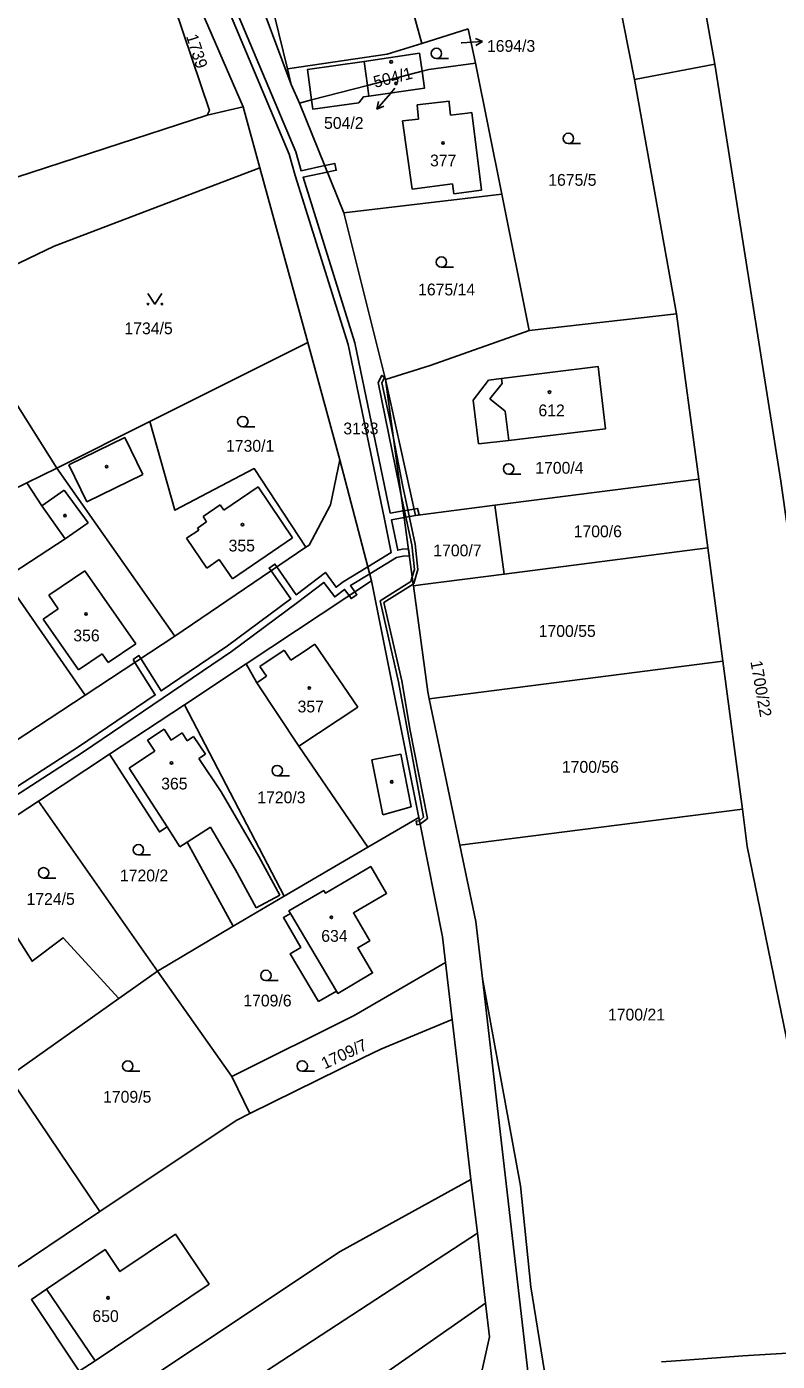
# Model space of a CAD drawing. Extents: x -776734 to -748832, y -1118122 to -976986.
# Drawn here: x -753041.9 to -752933.8, y -1116019.1 to -1115826.7 of the extents above; entities that cross this region are included whole.
import ezdxf

# ---------------------------------------------------------------- set-up
doc = ezdxf.new("R2010")
doc.units = 0
for name, color, linetype in [('KM_Hranice parcel', 7, 'Continuous'), ('KM_Parcelní čísla', 7, 'Continuous'), ('KM_Pop  PČ popisy', 7, 'Continuous'), ('KM_Vnitřní kresba', 7, 'Continuous'), ('KM_Věcná břemena k části', 7, 'Continuous'), ('KM_Značky budov', 7, 'Continuous'), ('KM_Značky kultur', 7, 'Continuous')]:
    doc.layers.add(name, color=color, linetype=linetype)

msp = doc.modelspace()

# ---------------------------------------------------------------- linework, layer by layer
at = {"layer": 'KM_Hranice parcel'}
for p, q in [((-752942.79, -1115832.06), (-752949.44, -1115794.68)), ((-753010.77, -1115838.23), (-753024.18, -1115807.19)), ((-753009.66, -1115810.88), (-753004.38, -1115832.77)), ((-752954.37, -1115834.3), (-752957.52, -1115818.39)), ((-752986.17, -1115824.91), (-752985.03, -1115829.09)), ((-752985.03, -1115829.09), (-752978.34, -1115826.98)), ((-752978.34, -1115826.98), (-752977.27, -1115831.91)), ((-753004.38, -1115832.77), (-753003.84, -1115835.03)), ((-752973.5, -1115850.81), (-752977.27, -1115831.91)), ((-752954.37, -1115834.3), (-752942.79, -1115832.06)), ((-753003.84, -1115835.03), (-753002.66, -1115837.69)), ((-752948.35, -1115868.05), (-752954.37, -1115834.3)), ((-753015.93, -1115839.43), (-753010.77, -1115838.23)), ((-753008.35, -1115847.01), (-753010.77, -1115838.23)), ((-753000.91, -1115837.24), (-753002.66, -1115837.69)), ((-753002.66, -1115837.69), (-752996.27, -1115853.49)), ((-753008.35, -1115847.01), (-753001.42, -1115872.22)), ((-752996.27, -1115853.49), (-752973.5, -1115850.81)), ((-752973.5, -1115850.81), (-752969.57, -1115870.47)), ((-752996.27, -1115853.49), (-752990.26, -1115877.52)), ((-752969.57, -1115870.47), (-752948.35, -1115868.05)), ((-752945.14, -1115891.89), (-752948.35, -1115868.05)), ((-753001.42, -1115872.22), (-753024.19, -1115883.6)), ((-752996.85, -1115889.11), (-753001.42, -1115872.22)), ((-752990.26, -1115877.52), (-752985.92, -1115897.13)), ((-753024.19, -1115883.6), (-753037.6, -1115890.31)), ((-753037.6, -1115890.31), (-753041.92, -1115892.42)), ((-753037.6, -1115890.31), (-753020.62, -1115914.55)), ((-752992.26, -1115906.55), (-752996.85, -1115889.11)), ((-752974.51, -1115895.66), (-752945.14, -1115891.89)), ((-752943.81, -1115901.79), (-752945.14, -1115891.89)), ((-752985.92, -1115897.13), (-752974.51, -1115895.66)), ((-752974.51, -1115895.66), (-752973.17, -1115905.59)), ((-753020.62, -1115914.55), (-753001.73, -1115901.73)), ((-752943.81, -1115901.79), (-752973.17, -1115905.59)), ((-752943.81, -1115901.79), (-752941.66, -1115918.14)), ((-752992.26, -1115906.55), (-753010.35, -1115918.55)), ((-752985.43, -1115940.68), (-752992.26, -1115906.55)), ((-753033.5, -1115923.04), (-753020.62, -1115914.55)), ((-753010.35, -1115918.55), (-753019.22, -1115924.42)), ((-752983.96, -1115923.57), (-752941.66, -1115918.14)), ((-752941.66, -1115918.14), (-752938.85, -1115939.47)), ((-753045.55, -1115930.99), (-753033.5, -1115923.04)), ((-752979.54, -1115944.69), (-752983.96, -1115923.57)), ((-753019.22, -1115924.42), (-753030.01, -1115931.54)), ((-753004.83, -1115952.01), (-753019.22, -1115924.42)), ((-753030.01, -1115931.54), (-753040.26, -1115938.31)), ((-753040.26, -1115938.31), (-753051.26, -1115945.53)), ((-753040.26, -1115938.31), (-753023.08, -1115962.82)), ((-752992.79, -1115944.98), (-752985.43, -1115940.68)), ((-752938.85, -1115939.47), (-752979.54, -1115944.69)), ((-752938.14, -1115944.88), (-752938.85, -1115939.47)), ((-753019.86, -1115944.92), (-753018.83, -1115944.26)), ((-753018.83, -1115944.26), (-753012.2, -1115956.37)), ((-753004.83, -1115952.01), (-752992.79, -1115944.98)), ((-752923.32, -1116017.46), (-752938.14, -1115944.88)), ((-753012.2, -1115956.37), (-753004.83, -1115952.01)), ((-753023.08, -1115962.82), (-753012.2, -1115956.37)), ((-752980.65, -1115969.79), (-752981.62, -1115961.57)), ((-753028.67, -1115966.79), (-753023.08, -1115962.82)), ((-753012.41, -1115978.04), (-753023.08, -1115962.82)), ((-752968.54, -1116030.87), (-752976.29, -1115963.89)), ((-753044.53, -1115978.04), (-753028.67, -1115966.79)), ((-753031.39, -1115997.48), (-753044.53, -1115978.04)), ((-753009.79, -1115983.36), (-753012.41, -1115978.04)), ((-752977.94, -1115992.86), (-752977.02, -1116000.6)), ((-753031.39, -1115997.48), (-753047.38, -1116008.2)), ((-752977.02, -1116000.6), (-752975.83, -1116010.71))]:
    msp.add_line(p, q, dxfattribs=at)
for points in [[(-753003.84, -1115835.03), (-753014.91, -1115805.37), (-753017.99, -1115795.47), (-753020.23, -1115787.85), (-753021.24, -1115783.42)], [(-753015.93, -1115839.43), (-753015.61, -1115838.78), (-753025.75, -1115808.67), (-753026.37, -1115808.38)], [(-753004.38, -1115832.77), (-752990, -1115830.65), (-752985.03, -1115829.09)], [(-752984.98, -1115833.1), (-752985.36, -1115830.51), (-752993.34, -1115831.7), (-753001.51, -1115832.87), (-753000.91, -1115837.24)], [(-752984.98, -1115833.1), (-752984.62, -1115835.53), (-752992.66, -1115836.7), (-752993.44, -1115836.79), (-752994.1, -1115837.67), (-753000.73, -1115838.56), (-753000.91, -1115837.24)], [(-753000.91, -1115837.24), (-752992.87, -1115835.15), (-752984.98, -1115833.1)], [(-752977.27, -1115831.91), (-752984.01, -1115832.85), (-752984.98, -1115833.1)], [(-752910.9, -1116013.69), (-752918.46, -1115977.99), (-752927.69, -1115931.82), (-752933.29, -1115892.2), (-752942.79, -1115832.06)], [(-753106.15, -1115876.19), (-753061.76, -1115854.55), (-753061.59, -1115854.94), (-753060.04, -1115854.25), (-753060.21, -1115853.86), (-753015.93, -1115839.43)], [(-753101.07, -1115888.95), (-753076.21, -1115876.67), (-753037.99, -1115858.31), (-753008.35, -1115847.01)], [(-753037.6, -1115890.31), (-753050.08, -1115870.52), (-753098.87, -1115893.36)], [(-752990.26, -1115877.52), (-752983.82, -1115875.5), (-752969.57, -1115870.47)], [(-752976.86, -1115886.83), (-752977.64, -1115880.51), (-752975.41, -1115877.63), (-752973.55, -1115877.41), (-752959.64, -1115875.65), (-752958.56, -1115884.63), (-752972.49, -1115886.35), (-752976.86, -1115886.83)], [(-752990.26, -1115877.52), (-752989.12, -1115885.99), (-752988, -1115894.25), (-752986.41, -1115906.01)], [(-753001.73, -1115901.73), (-753009.17, -1115890.39), (-753020.59, -1115896.39), (-753024.19, -1115883.6)], [(-752996.85, -1115889.11), (-752998.16, -1115895.59), (-753001.27, -1115901.42), (-753001.73, -1115901.73)], [(-753041.92, -1115892.42), (-753064.31, -1115903.41), (-753062.83, -1115905.88)], [(-753041.92, -1115892.42), (-753039.75, -1115895.76), (-753036.39, -1115900.5), (-753045.16, -1115906.22), (-753033.5, -1115923.04)], [(-752986.41, -1115906.01), (-752986.28, -1115907.02), (-752986.24, -1115907.29)], [(-752973.17, -1115905.59), (-752984.88, -1115907.11), (-752986.24, -1115907.29)], [(-752983.96, -1115923.57), (-752984.17, -1115922.58), (-752986.24, -1115907.29)], [(-753010.35, -1115918.55), (-753008.81, -1115921.25), (-753002.75, -1115930.39), (-752992.79, -1115944.98)], [(-753030.01, -1115931.54), (-753022.82, -1115942.75), (-753021.72, -1115942.04), (-753019.86, -1115944.92)], [(-752981.62, -1115961.57), (-752982.06, -1115957.87), (-752985.24, -1115941.63), (-752985.34, -1115941.14), (-752985.43, -1115940.68)], [(-752976.29, -1115963.89), (-752977.24, -1115955.68), (-752979.54, -1115944.69)], [(-753028.67, -1115966.79), (-753036.7, -1115958.02), (-753041.16, -1115961.4), (-753051.26, -1115945.53)], [(-752999.89, -1115967.23), (-753003.98, -1115960.33), (-753002.43, -1115959.42), (-753004.97, -1115955.12), (-753003.94, -1115954.51), (-753004.16, -1115954.14), (-752999.15, -1115951.21), (-752998.91, -1115951.58), (-752992.39, -1115947.76), (-752990.11, -1115951.63), (-752994.87, -1115954.44), (-752992.53, -1115958.45), (-752994.25, -1115959.47), (-752992.11, -1115963.09), (-752997.11, -1115966.04), (-752997.31, -1115965.7), (-752999.89, -1115967.23)], [(-753012.41, -1115978.04), (-752994.77, -1115969.25), (-752981.62, -1115961.57)], [(-752967.11, -1116022.05), (-752969.32, -1116008.35), (-752970.82, -1115993.79), (-752976.29, -1115963.89)], [(-752980.65, -1115969.79), (-752990.94, -1115974.06), (-752993.5, -1115975.32), (-753009.79, -1115983.36)], [(-752977.94, -1115992.86), (-752978.92, -1115984.49), (-752980.65, -1115969.79)], [(-753009.79, -1115983.36), (-753011.77, -1115984.34), (-753031.39, -1115997.48)], [(-753087.59, -1116061.01), (-753058.76, -1116044.53), (-752996.79, -1116003.27), (-752977.94, -1115992.86)], [(-752977.02, -1116000.6), (-753023.29, -1116030.84), (-753062.99, -1116055.39), (-753084.59, -1116066.56)], [(-753015.66, -1116007.96), (-753020.51, -1116000.76), (-753028.51, -1116006.15), (-753030.65, -1116002.97), (-753039.08, -1116008.66), (-753041.27, -1116010.18), (-753034.37, -1116020.48), (-753032.1, -1116019.02), (-753015.66, -1116007.96)], [(-752975.83, -1116010.71), (-752992.9, -1116022.61), (-752994.45, -1116023.58)], [(-752975.83, -1116010.71), (-752975.26, -1116015.57), (-752981.94, -1116045.65)], [(-752950.51, -1116019.14), (-752947.06, -1116018.92), (-752938.79, -1116018.27), (-752931.58, -1116017.87), (-752923.32, -1116017.46)]]:
    msp.add_lwpolyline(points, dxfattribs=at)
at = {"layer": 'KM_Pop  PČ popisy'}
for p, q in [((-752979.37, -1115829), (-752979.27, -1115828.99)), ((-752979.27, -1115828.99), (-752976.273, -1115828.833)), ((-752976.273, -1115828.833), (-752977.299, -1115828.385)), ((-752976.273, -1115828.833), (-752977.247, -1115829.385)), ((-752989.55, -1115836.29), (-752991.519, -1115838.555)), ((-752988.89, -1115835.52), (-752989.55, -1115836.29)), ((-752991.519, -1115838.555), (-752991.24, -1115837.471)), ((-752991.519, -1115838.555), (-752990.484, -1115838.128))]:
    msp.add_line(p, q, dxfattribs=at)
at = {"layer": 'KM_Vnitřní kresba'}
for p, q in [((-752992.87, -1115835.15), (-752993.34, -1115831.7)), ((-752992.66, -1115836.7), (-752992.87, -1115835.15)), ((-752981.08, -1115837.4), (-752985.71, -1115837.96)), ((-752985.71, -1115837.96), (-752985.5, -1115839.99)), ((-752981.06, -1115837.63), (-752981.08, -1115837.4)), ((-752981.06, -1115837.63), (-752980.87, -1115839.42)), ((-752985.5, -1115839.99), (-752987.79, -1115840.27)), ((-752987.79, -1115840.27), (-752986.43, -1115850.11)), ((-752980.87, -1115839.42), (-752978.42, -1115839.12)), ((-752977.82, -1115839.04), (-752978.42, -1115839.12)), ((-752976.44, -1115850.24), (-752977.82, -1115839.04)), ((-752986.43, -1115850.11), (-752980.6, -1115849.33)), ((-752980.6, -1115849.33), (-752980.41, -1115850.77)), ((-752980.41, -1115850.77), (-752976.44, -1115850.24)), ((-752973.47, -1115878.11), (-752973.55, -1115877.41)), ((-752975.22, -1115880.33), (-752973.47, -1115878.11)), ((-752973.02, -1115882.09), (-752975.22, -1115880.33)), ((-752972.49, -1115886.35), (-752973.02, -1115882.09)), ((-753035.87, -1115889.82), (-753027.8, -1115885.89)), ((-753027.8, -1115885.89), (-753025.21, -1115891.23)), ((-753033.28, -1115895.15), (-753035.87, -1115889.82)), ((-753025.21, -1115891.23), (-753033.28, -1115895.15)), ((-753036.57, -1115893.5), (-753039.75, -1115895.76)), ((-753033.09, -1115898.18), (-753036.57, -1115893.5)), ((-753013.56, -1115896.37), (-753008.6, -1115893)), ((-753008.6, -1115893), (-753003.66, -1115900.38)), ((-753016.54, -1115897.31), (-753014.06, -1115895.63)), ((-753014.06, -1115895.63), (-753013.56, -1115896.37)), ((-753036.39, -1115900.5), (-753033.09, -1115898.18)), ((-753017.36, -1115898.95), (-753016.04, -1115898.05)), ((-753016.04, -1115898.05), (-753016.54, -1115897.31)), ((-753018.9, -1115900.43), (-753017.16, -1115899.25)), ((-753016.01, -1115904.72), (-753018.9, -1115900.43)), ((-753017.16, -1115899.25), (-753017.36, -1115898.95)), ((-753003.66, -1115900.38), (-753012.29, -1115906.29)), ((-753014.22, -1115903.49), (-753016.01, -1115904.72)), ((-753012.29, -1115906.29), (-753014.22, -1115903.49)), ((-753038.74, -1115908.65), (-753033.57, -1115905.11)), ((-753033.57, -1115905.11), (-753026.23, -1115915.63)), ((-753037.39, -1115910.62), (-753038.74, -1115908.65)), ((-753039.55, -1115912.1), (-753037.39, -1115910.62)), ((-753034.46, -1115919.4), (-753039.55, -1115912.1)), ((-753026.23, -1115915.63), (-753030.22, -1115918.34)), ((-753001.97, -1115916.73), (-753000.42, -1115915.7)), ((-753000.42, -1115915.7), (-752994.25, -1115924.77)), ((-753031.06, -1115917.09), (-753034.46, -1115919.4)), ((-753030.22, -1115918.34), (-753031.06, -1115917.09)), ((-753008.36, -1115918.89), (-753004.85, -1115916.56)), ((-753004.85, -1115916.56), (-753003.89, -1115918)), ((-753003.89, -1115918), (-753001.97, -1115916.73)), ((-753007.41, -1115920.33), (-753008.36, -1115918.89)), ((-753008.81, -1115921.25), (-753007.41, -1115920.33)), ((-752994.25, -1115924.77), (-753002.75, -1115930.39)), ((-753022.15, -1115927.95), (-753024.54, -1115929.53)), ((-753021.11, -1115929.51), (-753022.15, -1115927.95)), ((-753019.57, -1115928.49), (-753021.11, -1115929.51)), ((-753018.83, -1115929.61), (-753019.57, -1115928.49)), ((-753017.9, -1115929), (-753018.83, -1115929.61)), ((-753016.2, -1115931.57), (-753017.9, -1115929)), ((-753024.54, -1115929.53), (-753023.5, -1115931.1)), ((-753023.5, -1115931.1), (-753024.4, -1115931.7)), ((-753024.4, -1115931.7), (-753027.2, -1115933.56)), ((-753017.13, -1115932.19), (-753016.2, -1115931.57)), ((-753013.95, -1115937), (-753017.13, -1115932.19)), ((-752988.05, -1115931.53), (-752992.24, -1115932.37)), ((-752992.24, -1115932.37), (-752990.64, -1115940.3)), ((-752986.54, -1115939.15), (-752988.05, -1115931.53)), ((-753027.2, -1115933.56), (-753021.72, -1115942.04)), ((-753008.52, -1115946.29), (-753013.95, -1115937)), ((-752990.64, -1115940.3), (-752986.54, -1115939.15)), ((-753015.45, -1115942.08), (-753018.83, -1115944.26)), ((-753011.9, -1115948.12), (-753015.45, -1115942.08)), ((-753005.49, -1115951.86), (-753008.52, -1115946.29)), ((-753011.9, -1115948.12), (-753008.87, -1115953.69)), ((-753008.87, -1115953.69), (-753005.49, -1115951.86)), ((-753003.94, -1115954.51), (-752997.31, -1115965.7)), ((-753039.08, -1116008.66), (-753032.1, -1116019.02))]:
    msp.add_line(p, q, dxfattribs=at)
at = {"layer": 'KM_Věcná břemena k části'}
for points in [[(-753052.72, -1115943.49), (-753033.91, -1115931.33), (-753022.28, -1115923.45), (-753012.43, -1115916.75), (-753002.95, -1115909.71), (-752999.12, -1115906.78), (-752997.57, -1115908.88), (-752996.15, -1115907.81), (-752995.49, -1115908.69), (-752994.66, -1115908.14), (-752995.32, -1115907.25), (-752992.52, -1115905.55), (-752988.69, -1115903.21), (-752987.72, -1115903.02), (-752986.82, -1115902.97), (-752986.96, -1115901.97), (-752987.85, -1115902.02), (-752988.49, -1115902.15), (-752989.37, -1115897.76), (-752987.57, -1115897.43), (-752987.7, -1115896.49), (-752989.57, -1115896.79), (-752994.65, -1115872.27), (-753002.14, -1115848.39), (-752998.64, -1115847.64), (-752999.01, -1115846.7), (-753002.42, -1115847.44), (-753003.18, -1115844.72), (-753016.28, -1115813.6)], [(-753017.21, -1115813.97), (-753004.12, -1115845.04), (-753003.27, -1115848.14), (-752995.62, -1115872.51), (-752990.41, -1115897.65), (-752989.44, -1115902.5), (-752992.79, -1115904.54), (-752996.33, -1115906.7), (-752997.37, -1115907.48), (-752998.92, -1115905.36), (-753003.11, -1115908.57), (-753005.9, -1115904.56), (-753006.74, -1115905.13), (-753003.91, -1115909.18), (-753013.02, -1115915.94), (-753022.59, -1115922.44), (-753025.51, -1115917.78), (-753026.36, -1115918.33), (-753023.42, -1115923), (-753034.46, -1115930.49), (-753052.83, -1115942.38)]]:
    msp.add_lwpolyline(points, dxfattribs=at)
for points in [[(-752999.01, -1115846.7), (-752998.64, -1115847.64), (-752997.36, -1115847.36), (-752997.57, -1115846.39)], [(-752991.29, -1115877.95), (-752988.3, -1115892.84), (-752988, -1115894.25), (-752989.12, -1115885.99), (-752989.64, -1115883.29), (-752990.77, -1115878.03), (-752990.38, -1115877.26), (-752990.78, -1115876.94)], [(-752985.58, -1115904.95), (-752985.96, -1115901.28), (-752987.82, -1115892.74), (-752989.12, -1115885.99), (-752988, -1115894.25), (-752986.46, -1115901.36), (-752986.08, -1115904.91), (-752986.41, -1115906.01), (-752986.28, -1115907.02), (-752986.18, -1115906.96)], [(-752987.7, -1115896.49), (-752987.57, -1115897.43), (-752985.92, -1115897.13), (-752985.42, -1115897.07), (-752985.63, -1115896.12), (-752986.12, -1115896.23)], [(-753006.74, -1115905.13), (-753005.9, -1115904.56), (-753006.19, -1115904.15), (-753007.03, -1115904.72)], [(-752987.89, -1115921), (-752990.48, -1115909.69), (-752986.28, -1115907.02), (-752986.41, -1115906.01), (-752986.6, -1115906.64), (-752991.04, -1115909.45), (-752988.39, -1115921.1), (-752984.76, -1115940.64), (-752985.34, -1115941.14), (-752985.24, -1115941.63), (-752984.22, -1115940.84), (-752986.7, -1115928.14)], [(-752994.66, -1115908.14), (-752995.49, -1115908.69), (-752995.21, -1115909.11), (-752994.38, -1115908.56)], [(-753026.62, -1115917.91), (-753026.36, -1115918.33), (-753025.51, -1115917.78), (-753025.78, -1115917.35)], [(-752985.84, -1115941.22), (-752985.76, -1115941.72), (-752985.24, -1115941.63), (-752985.34, -1115941.14)]]:
    msp.add_lwpolyline(points, close=True, dxfattribs=at)
at = {"layer": 'KM_Značky budov'}
for centre in [(-752989.4368, -1115831.7392), (-752988.7368, -1115834.8592), (-752981.9568, -1115843.4292), (-752966.6268, -1115879.3592), (-753030.4368, -1115890.1092), (-753036.4368, -1115897.1492), (-753010.8568, -1115898.4592), (-753033.3868, -1115911.3392), (-753001.2368, -1115922.0192), (-753021.0868, -1115932.8092), (-752989.3568, -1115935.5392), (-752998.0468, -1115955.0692), (-753030.2268, -1116009.9292)]:
    msp.add_circle(centre, 0.175, dxfattribs=at)
at = {"layer": 'KM_Značky kultur'}
for p, q in [((-752982.923, -1115831.28), (-752981.173, -1115831.28)), ((-752963.913, -1115843.53), (-752962.163, -1115843.53)), ((-752982.203, -1115861.36), (-752980.453, -1115861.36)), ((-753010.813, -1115884.35), (-753009.063, -1115884.35)), ((-752972.523, -1115891.18), (-752970.773, -1115891.18)), ((-753005.843, -1115934.67), (-753004.093, -1115934.67)), ((-753025.853, -1115946.08), (-753024.103, -1115946.08)), ((-753039.513, -1115949.41), (-753037.763, -1115949.41)), ((-753007.473, -1115964.2), (-753005.723, -1115964.2)), ((-753027.393, -1115977.27), (-753025.643, -1115977.27)), ((-753002.253, -1115977.26), (-753000.503, -1115977.26))]:
    msp.add_line(p, q, dxfattribs=at)
msp.add_lwpolyline([(-753024.47, -1115865.159), (-753023.47, -1115866.66), (-753022.47, -1115865.159)], dxfattribs=at)
for centre, radius in [((-752982.9229, -1115830.5298), 0.75), ((-752963.9129, -1115842.7798), 0.75), ((-752982.2029, -1115860.6098), 0.75), ((-753024.47, -1115866.6595), 0.1), ((-753022.47, -1115866.6595), 0.1), ((-753010.8129, -1115883.5998), 0.75), ((-752972.5229, -1115890.4298), 0.75), ((-753005.8429, -1115933.9198), 0.75), ((-753025.8529, -1115945.3298), 0.75), ((-753039.5129, -1115948.6598), 0.75), ((-753007.4729, -1115963.4498), 0.75), ((-753027.3929, -1115976.5198), 0.75), ((-753002.2529, -1115976.5098), 0.75)]:
    msp.add_circle(centre, radius, dxfattribs=at)

# ---------------------------------------------------------------- texts
at = {"layer": 'KM_Parcelní čísla'}
for s, rotation, p in [('1739', 288, (-753019.008, -1115828.052)), ('504/1', 14, (-752991.754, -1115835.504)), ('1700/22', 280, (-752937.697, -1115918.207)), ('1709/7', 25, (-752999.02, -1115977.01))]:
    msp.add_text(s, height=1.7, rotation=rotation, dxfattribs=at).set_placement(p)
for s, p in [('1694/3', (-752975.637, -1115830.3)), ('504/2', (-752999.107, -1115841.408)), ('377', (-752983.84, -1115846.81)), ('1675/5', (-752966.81, -1115849.61)), ('1675/14', (-752985.56, -1115865.41)), ('1734/5', (-753027.86, -1115871.01)), ('612', (-752968.22, -1115882.84)), ('3133', (-752996.33, -1115885.45)), ('1730/1', (-753013.23, -1115887.95)), ('1700/4', (-752968.68, -1115891.12)), ('1700/6', (-752963.15, -1115900.28)), ('355', (-753012.86, -1115902.33)), ('1700/7', (-752983.37, -1115903.03)), ('356', (-753035.23, -1115915.29)), ('1700/55', (-752968.186, -1115914.65)), ('357', (-753002.92, -1115925.53)), ('1700/56', (-752964.846, -1115934.23)), ('365', (-753022.57, -1115936.64)), ('1720/3', (-753008.73, -1115938.63)), ('1720/2', (-753028.51, -1115949.89)), ('1724/5', (-753041.97, -1115953.28)), ('634', (-752999.51, -1115958.6)), ('1709/6', (-753010.74, -1115967.92)), ('1700/21', (-752958.206, -1115969.94)), ('1709/5', (-753030.94, -1115981.8)), ('650', (-753032.475, -1116013.41))]:
    msp.add_text(s, height=1.7, dxfattribs=at).set_placement(p)

doc.saveas('drawing.dxf')
